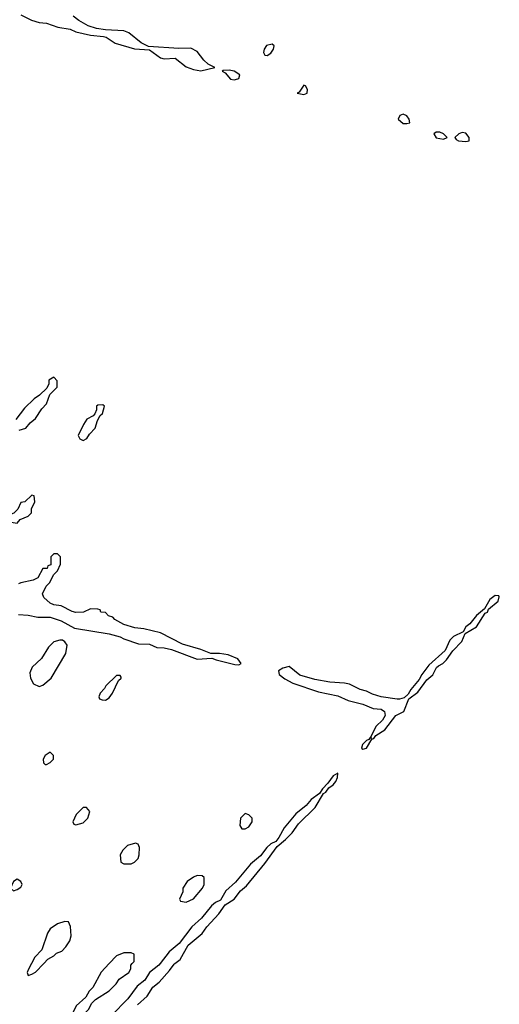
# Model space of a CAD drawing. Header units: inches. Extents: x 2701323 to 2964515, y 494916 to 722124.
# Tile 585 of 656: x 2885504 to 2888113, y 669778 to 675130. Entities that reach past the tile are written whole.
import ezdxf

# ---------------------------------------------------------------- set-up
doc = ezdxf.new("R2010")
doc.units = ezdxf.units.IN
doc.header["$MEASUREMENT"] = 0
doc.layers.add('C8686', color=7, linetype='Continuous')
doc.layers.add('C8687', color=7, linetype='Continuous')

msp = doc.modelspace()

# ---------------------------------------------------------------- linework, layer by layer
at = {"layer": 'C8686', "color": 2, "elevation": 2}
for points in [[(2885568.3, 670000), (2885550, 669966), (2885544.7, 669950), (2885550, 669934), (2885570, 669942), (2885590, 669952), (2885634.5, 670000)], [(2885990.9, 670000), (2885947.1, 669952.9), (2885902, 669870), (2885882, 669850), (2885863.6, 669816.4), (2885812, 669770), (2885782, 669710), (2885782, 669702), (2885790, 669694), (2885810, 669694), (2885830, 669702), (2885878, 669750), (2885896.4, 669783.6), (2885916.4, 669803.6), (2885990, 669851.3), (2886028.7, 669890), (2886045.6, 669914.4), (2886098, 669950), (2886108, 669970), (2886108.7, 669991.3), (2886116.7, 670000)], [(2886268.1, 670000), (2886260.5, 669990), (2886210.5, 669950), (2886184, 669910), (2886143.7, 669876.3), (2886091.4, 669808.5), (2886002.9, 669717.1)], [(2886145.6, 669774.4), (2886197.2, 669822.7), (2886228.5, 669871.5), (2886262.5, 669897.5), (2886318.9, 669961.1), (2886343.7, 669996.3), (2886348.5, 670000)]]:
    msp.add_lwpolyline(points, dxfattribs=at)
at = {"layer": 'C8687', "color": 2, "elevation": 2}
for points in [[(2885510, 675157.1), (2885567.6, 675127.6), (2885610, 675114), (2885650.3, 675110.3), (2885711.3, 675090), (2885778.7, 675078.7), (2885810, 675064.4), (2885890, 675046), (2885959.5, 675039.5), (2885974.4, 675034.4), (2886023, 675003), (2886129.3, 674970.7), (2886210, 674965.5), (2886270, 674922), (2886290, 674917.6), (2886350, 674920.5), (2886410, 674873.4), (2886450, 674858.9), (2886490, 674852.7), (2886566, 674870), (2886530, 674888), (2886505.2, 674910), (2886470, 674958), (2886435.3, 674975.3), (2886370, 674972.7), (2886204, 674984), (2886165.1, 675005.1), (2886098, 675058), (2886070, 675069.3), (2885970, 675075.1), (2885922.5, 675082.5), (2885876.2, 675096.2), (2885825.4, 675125.4), (2885795.3, 675150)], [(2885502, 672898), (2885538, 672910), (2885561.2, 672938.8), (2885590, 672962), (2885624.7, 673015.3), (2885650, 673042), (2885668, 673092), (2885707.3, 673132.7), (2885707.3, 673167.3), (2885690, 673186), (2885662, 673170), (2885662, 673150), (2885652, 673128), (2885611.2, 673088.9), (2885582, 673070), (2885530, 673018), (2885482.8, 672957.2)], [(2885497.3, 671897.3), (2885550, 671894), (2885602, 671882), (2885670, 671883.1), (2885730, 671863.1), (2885801.7, 671821.7), (2885990, 671791.7), (2886050, 671775.3), (2886070, 671763.7), (2886150, 671736.5), (2886210, 671734.9), (2886250, 671717), (2886290, 671715.3), (2886330, 671707.4), (2886470, 671654), (2886550, 671659.1), (2886572, 671650), (2886674.5, 671625.5), (2886696.2, 671623.8), (2886708.7, 671630), (2886690, 671656), (2886637.5, 671677.5), (2886590, 671685.2), (2886544.1, 671684.1), (2886490, 671706), (2886390, 671735.1), (2886270, 671797.2), (2886179.5, 671819.5), (2886130, 671824.2), (2886070, 671842.9), (2886022, 671870), (2886010, 671882), (2885988, 671890), (2885970, 671908), (2885946, 671910), (2885942, 671922), (2885930, 671926), (2885890, 671928), (2885852, 671910), (2885810, 671907.6), (2885790, 671912.3), (2885730, 671943.7), (2885689.6, 671949.6), (2885670, 671959.3), (2885635.3, 671990), (2885628, 672010), (2885648.7, 672051.3), (2885668, 672070), (2885687.3, 672112.7), (2885710, 672134), (2885726, 672170), (2885726, 672210), (2885710, 672226), (2885690, 672226), (2885674, 672210), (2885672.7, 672167.3), (2885658, 672162), (2885652.7, 672147.3), (2885630, 672146), (2885603.6, 672096.4), (2885576.9, 672083.1), (2885510.9, 672069.1), (2885496.9, 672063.1)], [(2886348.5, 670000), (2886377.7, 670022.3), (2886421, 670099), (2886496.3, 670163.7), (2886521.3, 670198.7), (2886587.6, 670270), (2886621.7, 670318.3), (2886671.1, 670348.9), (2886704.7, 670395.2), (2886737.3, 670422.6), (2886836.6, 670543.4), (2886903.9, 670636.1), (2886950, 670673), (2886987, 670710), (2887021.3, 670758.7), (2887112, 670848.1), (2887156.6, 670923.4), (2887170, 670931), (2887185.6, 670954.4), (2887210, 670970.8), (2887223.7, 670990), (2887233.3, 671010), (2887234.6, 671034.6), (2887210, 671019.3), (2887180.7, 670979.3), (2887151, 670950), (2887135.3, 670924.7), (2887089, 670891), (2887061.4, 670858.6), (2887005.9, 670814.1), (2886943.2, 670736.8), (2886914.4, 670685.6), (2886896.4, 670663.6), (2886870, 670649.4), (2886848.8, 670631.2), (2886814.6, 670585.4), (2886759.9, 670540.1), (2886678.2, 670441.8), (2886626, 670394), (2886595.6, 670344.4), (2886568.7, 670331.3), (2886547, 670313), (2886492.9, 670247.1), (2886440.3, 670199.8), (2886372, 670108), (2886316.5, 670063.5), (2886268.1, 670000)], [(2885634.5, 670000), (2885656.4, 670023.6), (2885690, 670042), (2885704.7, 670055.3), (2885732.5, 670067.5), (2885755.3, 670090), (2885776.5, 670123.5), (2885784, 670150), (2885780.4, 670200.4), (2885770, 670226), (2885750, 670228), (2885710, 670215.3), (2885670, 670188), (2885655.3, 670164.7), (2885625.4, 670074.6), (2885586.4, 670033.6), (2885568.3, 670000)], [(2886116.7, 670000), (2886126, 670010), (2886126, 670050), (2886110, 670058), (2886070, 670058), (2886030, 670042), (2885990.9, 670000)]]:
    msp.add_lwpolyline(points, dxfattribs=at)
for points in [[(2886877.2, 674997.2), (2886846, 674990), (2886834, 674970), (2886831, 674951), (2886838, 674938), (2886850, 674934.8), (2886870, 674947.3), (2886885.2, 674970), (2886888.4, 674988.4)], [(2886644.1, 674855.9), (2886610, 674854), (2886604.7, 674850), (2886621, 674841), (2886650, 674807.2), (2886670, 674803.7), (2886690, 674808.5), (2886695.3, 674810), (2886701.2, 674830), (2886670, 674849.4)], [(2887050, 674774), (2887023.6, 674736.4), (2887014, 674730), (2887050, 674722.8), (2887068, 674730), (2887068.7, 674750), (2887058, 674770)], [(2887590, 674617.2), (2887572, 674610), (2887562, 674590), (2887590, 674564.9), (2887610, 674566), (2887626, 674570), (2887622, 674590), (2887610, 674608)], [(2887770, 674519.3), (2887756, 674510), (2887770, 674488.5), (2887810, 674480.7), (2887828.7, 674490), (2887808.7, 674510), (2887790, 674518)], [(2887910, 674516), (2887892, 674510), (2887871.3, 674490), (2887878, 674478), (2887890, 674471.3), (2887930, 674468), (2887948.4, 674471.6), (2887949, 674490), (2887930, 674513.2)], [(2885956.4, 673036.4), (2885930, 673035.3), (2885922, 673030), (2885922, 673010), (2885912.7, 672987.3), (2885903.6, 672976.4), (2885870, 672958), (2885852, 672930), (2885822, 672870), (2885832, 672852), (2885850, 672842), (2885870, 672854), (2885883.1, 672876.9), (2885915.3, 672910), (2885928, 672952), (2885942, 672978), (2885955.3, 672990), (2885966, 673030)], [(2885570, 672546), (2885531.6, 672508.4), (2885510, 672506), (2885494, 672470), (2885472.7, 672447.3), (2885458, 672442), (2885454, 672430), (2885458, 672398), (2885490, 672394), (2885507.3, 672412.7), (2885550, 672432), (2885568, 672450), (2885568.4, 672471.6), (2885586, 672510), (2885582, 672542)], [(2888090, 671999.3), (2888062, 671978), (2888032, 671928), (2887988, 671892), (2887953.2, 671846.8), (2887931, 671830), (2887916.9, 671803.1), (2887863.4, 671776.6), (2887843, 671757), (2887818, 671702), (2887730, 671622), (2887690.8, 671570), (2887677.1, 671542.9), (2887630.7, 671490), (2887616.8, 671463.2), (2887595.9, 671444.1), (2887570, 671436), (2887556.5, 671436.5), (2887470, 671449.6), (2887423.1, 671463.1), (2887390, 671480.9), (2887355.3, 671490), (2887297.5, 671517.5), (2887270, 671523.7), (2887190.5, 671529.5), (2887110, 671544.2), (2887027.7, 671567.7), (2886970, 671614), (2886934.8, 671605.2), (2886912, 671590), (2886916, 671570), (2886946.8, 671546.8), (2886990, 671523.7), (2887130, 671477), (2887234.9, 671454.9), (2887290, 671428.5), (2887370, 671408.7), (2887426.4, 671386.4), (2887470, 671382.4), (2887487.7, 671370), (2887492.3, 671347.7), (2887476.9, 671323.1), (2887443.8, 671290), (2887412, 671230), (2887418, 671222), (2887410, 671228), (2887402.8, 671217.2), (2887390, 671212.7), (2887368, 671190), (2887362.8, 671170), (2887370, 671164), (2887390, 671171), (2887420.2, 671219.8), (2887430, 671222.8), (2887441.6, 671238.4), (2887490, 671270.6), (2887550, 671348), (2887594, 671370), (2887621.2, 671438.8), (2887670, 671474), (2887718, 671542), (2887751, 671569), (2887771.3, 671608.7), (2887781.3, 671618.7), (2887805.2, 671630), (2887826, 671650), (2887860.5, 671699.5), (2887909.3, 671750), (2887927.3, 671792.7), (2887989, 671830), (2888035.5, 671904.5), (2888048, 671910), (2888054.8, 671925.2), (2888106, 671970), (2888112.9, 671992.9), (2888110, 671998)], [(2885722, 671758), (2885690, 671748), (2885661.4, 671718.6), (2885622, 671658), (2885572, 671610), (2885559.6, 671580.4), (2885562, 671550), (2885579.6, 671519.6), (2885610, 671504.7), (2885630, 671512), (2885675.3, 671550), (2885754.8, 671685.2), (2885762, 671730), (2885750, 671748), (2885736.5, 671756.5)], [(2886050, 671566), (2886030, 671566), (2885972, 671510), (2885965.4, 671494.6), (2885942, 671470), (2885934, 671450), (2885938, 671438), (2885952.7, 671432.7), (2885970, 671432), (2885990, 671444.7), (2886008, 671470), (2886042, 671538), (2886055.3, 671550), (2886056.4, 671556.4)], [(2885670, 671148), (2885642, 671130), (2885632, 671110), (2885634, 671090), (2885642, 671082), (2885650, 671082), (2885670, 671092), (2885688, 671110), (2885688, 671130)], [(2885850, 670848), (2885812, 670810), (2885794, 670770), (2885798, 670758), (2885810, 670754), (2885850, 670764.7), (2885875.3, 670790), (2885886, 670826), (2885867.3, 670847.3)], [(2886730, 670815.3), (2886706, 670790), (2886702, 670750), (2886712.7, 670732.7), (2886730, 670732), (2886750, 670742), (2886768, 670770), (2886768, 670790), (2886750, 670808)], [(2886134.6, 670654.6), (2886090, 670642), (2886064.5, 670615.5), (2886051.3, 670590), (2886054, 670550), (2886070, 670542), (2886110, 670542), (2886128.8, 670551.1), (2886148, 670570), (2886154, 670590), (2886155.3, 670630), (2886148.4, 670648.4)], [(2885490, 670458), (2885470, 670446), (2885454, 670410), (2885470, 670394), (2885490, 670402), (2885510, 670414), (2885518, 670430), (2885510, 670446)], [(2886470, 670478), (2886450, 670468.7), (2886415.3, 670444.7), (2886391.3, 670410), (2886391.3, 670388.7), (2886374, 670350), (2886378, 670338), (2886410, 670334), (2886430, 670342), (2886450, 670352), (2886498, 670410), (2886508, 670430), (2886507.3, 670467.3), (2886496.4, 670476.4)]]:
    msp.add_lwpolyline(points, close=True, dxfattribs=at)

doc.saveas('drawing.dxf')
